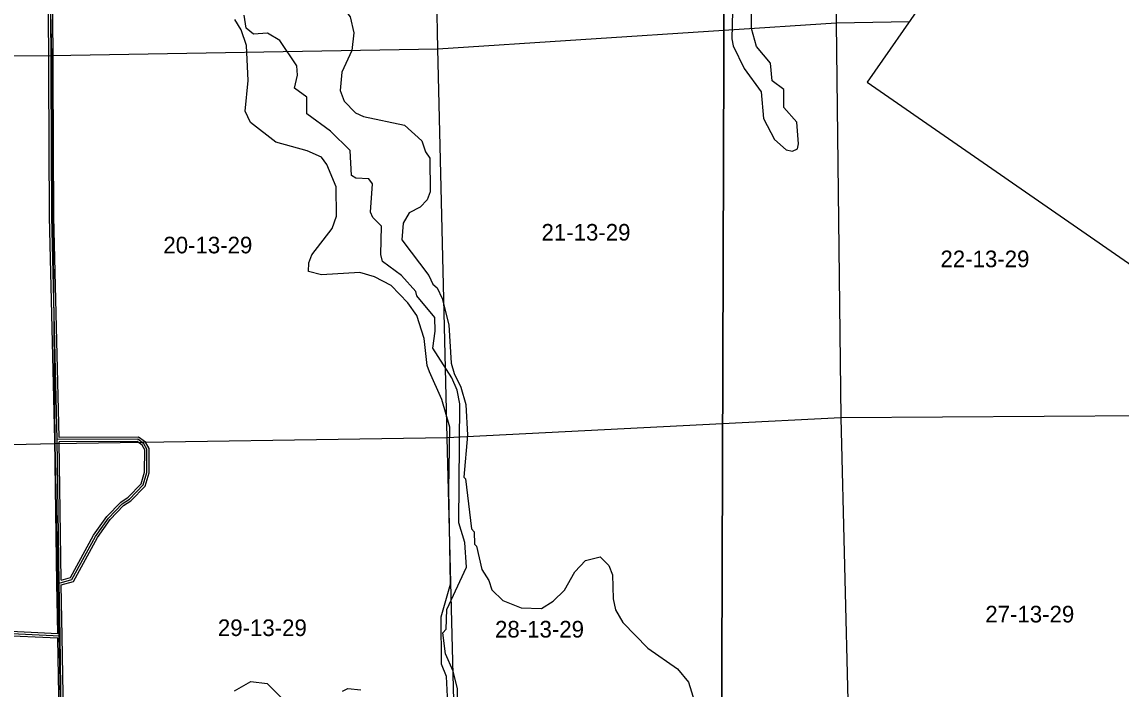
# Model space of a CAD drawing. Extents: x 457167 to 656239, y 1787309 to 1969297.
# Drawn here: x 527283 to 542162, y 1820251 to 1829281 of the extents above; entities that cross this region are included whole.
import ezdxf

# ---------------------------------------------------------------- set-up
doc = ezdxf.new("R2010")
doc.units = 0
for name, color, linetype in [('Level 1', 7, 'Continuous'), ('Level 2', 7, 'Continuous'), ('Level 31', 7, 'Continuous'), ('Level 32', 7, 'Continuous'), ('Level 5', 7, 'Continuous'), ('Level 63', 7, 'Continuous'), ('Level 7', 7, 'Continuous')]:
    doc.layers.add(name, color=color, linetype=linetype)

msp = doc.modelspace()

# ---------------------------------------------------------------- linework, layer by layer
at = {"layer": 'Level 1'}
for p, q in [((527583.599, 1832966.087), (527680.969, 1828828.083)), ((532911.781, 1828916.05), (532846.853, 1832946.438)), ((538255.02, 1832927.808), (538304.079, 1829270.014)), ((541824.454, 1832918.302), (538724.279, 1828467.611)), ((536784.784, 1829170.284), (538304.079, 1829270.014)), ((538304.079, 1829270.014), (539296.24, 1829288.735)), ((538304.079, 1829270.014), (538368.004, 1823921.188)), ((532911.781, 1828916.05), (536784.785, 1829170.284)), ((522334.479, 1828787.036), (527680.969, 1828828.083)), ((527680.969, 1828828.083), (532911.781, 1828916.05)), ((527680.969, 1828828.083), (527727.657, 1823571.615)), ((533038.434, 1823650.919), (532911.781, 1828916.05)), ((538724.279, 1828467.611), (549762.345, 1820816.906)), ((538368.004, 1823921.188), (536767.757, 1823840.038)), ((543721.192, 1823957.106), (538368.004, 1823921.188)), ((538368.004, 1823921.188), (538507.086, 1818457.62)), ((536767.758, 1823840.038), (533038.434, 1823650.919)), ((527727.657, 1823571.615), (522478.557, 1823447.841)), ((533038.434, 1823650.919), (527727.657, 1823571.615)), ((527727.657, 1823571.615), (527841.615, 1818218.689)), ((533176.398, 1818297.792), (533038.434, 1823650.919))]:
    msp.add_line(p, q, dxfattribs=at)
at = {"layer": 'Level 31'}
for p, q in [((528850.477, 1823631.136), (527758.3, 1823626.875)), ((527784.436, 1821684.263), (527758.3, 1823626.875)), ((527798.54, 1820967.496), (527784.436, 1821684.263)), ((527798.54, 1820967.496), (525047.989, 1821094.136)), ((527832.107, 1818774.681), (527798.54, 1820967.496))]:
    msp.add_line(p, q, dxfattribs=at)
for points in [[(527758.3, 1823626.875), (527686.171, 1826644.909), (527671.98, 1829554.385), (527648.253, 1829879.555), (527654.057, 1831471.522)], [(527784.436, 1821684.263), (527959.846, 1821733.841), (528278.545, 1822316.015), (528454.635, 1822565.591), (528638.806, 1822756.596), (528739.075, 1822822.798), (528923.244, 1823013.805), (528973.833, 1823180.54), (528974.912, 1823497.26), (528933.431, 1823572.309), (528850.477, 1823631.136)]]:
    msp.add_lwpolyline(points, dxfattribs=at)
at = {"layer": 'Level 32'}
for p, q in [((527754.439, 1821683.859), (527728.302, 1823626.471)), ((528859.982, 1823661.173), (527787.59, 1823656.989)), ((528840.973, 1823601.099), (527788.706, 1823596.992)), ((527813.909, 1821723.767), (527788.706, 1823596.991)), ((527767.916, 1820998.937), (527754.441, 1821683.672)), ((527828.535, 1820968.085), (527814.888, 1821661.693)), ((527768.976, 1820938.824), (525072.679, 1821062.966)), ((527767.916, 1820998.936), (525074.345, 1821122.953)), ((527801.412, 1818819.925), (527768.976, 1820938.824)), ((527862.093, 1818775.947), (527828.536, 1820967.954))]:
    msp.add_line(p, q, dxfattribs=at)
for points in [[(527728.302, 1823626.471), (527656.172, 1826644.477), (527641.985, 1829553.219), (527618.248, 1829878.516), (527624.056, 1831471.631)], [(527787.59, 1823656.989), (527716.17, 1826645.341), (527701.976, 1829555.551), (527678.257, 1829880.593), (527684.057, 1831471.412)], [(527813.909, 1821723.767), (527939.574, 1821759.287), (528253.048, 1822331.916), (528431.445, 1822584.761), (528619.511, 1822779.806), (528719.78, 1822846.007), (528896.634, 1823029.428), (528943.848, 1823185.041), (528944.885, 1823489.568), (528910.489, 1823551.801), (528840.973, 1823601.098)], [(527814.888, 1821661.693), (527980.116, 1821708.396), (528304.041, 1822300.113), (528477.825, 1822546.42), (528658.102, 1822733.386), (528758.371, 1822799.589), (528949.855, 1822998.181), (529003.819, 1823176.039), (529004.939, 1823504.951), (528956.374, 1823592.818), (528859.982, 1823661.174)]]:
    msp.add_lwpolyline(points, dxfattribs=at)
at = {"layer": 'Level 5'}
for points in [[(536911.964, 1829810.256), (536892.87, 1829051.714), (536909.242, 1828959.952), (537058.317, 1828651.05), (537290.724, 1828333.518), (537322.918, 1827974.963), (537472.053, 1827691.041), (537630.017, 1827548.83), (537713.319, 1827531.891), (537780.11, 1827565.012), (537797.009, 1827631.673), (537772.915, 1827923.507), (537598.511, 1828124.128), (537599.259, 1828365.882), (537441.265, 1828483.081), (537417.012, 1828724.935), (537225.997, 1828950.636), (537160.084, 1829192.579), (537154.335, 1830001.231)], [(533185.38, 1819276.651), (533180.16, 1820252.026), (533122.556, 1820493.979), (533014.933, 1820727.721), (532982.509, 1821011.255), (533024.32, 1821061.136), (533033.507, 1821327.87), (533302.136, 1821902.222), (533278.171, 1822235.776), (533195.658, 1822502.79), (533209.132, 1824111.664), (533176.37, 1824295.166), (533101.866, 1824462.118), (532844.719, 1824863.111), (532878.817, 1825096.395), (532871.075, 1825279.827), (532630.238, 1825572.379), (532613.757, 1825630.77), (532422.712, 1825848.131), (532164.906, 1826040.681), (532140.165, 1826132.451), (532149.741, 1826515.917), (532033.388, 1826632.987), (532000.306, 1826708.108), (532026.523, 1827091.514), (531976.702, 1827158.365), (531801.679, 1827167.263), (531743.418, 1827200.762), (531727.864, 1827542.617), (531461.917, 1827801.898), (531137.55, 1828036.357), (531138.277, 1828261.441), (530971.944, 1828387.001), (531014.182, 1828561.934), (531006.231, 1828687.016), (530773.894, 1829029.518), (530607.501, 1829130.077), (530415.727, 1829114.025), (530315.955, 1829197.715), (530291.503, 1829372.847)]]:
    msp.add_lwpolyline(points, dxfattribs=at)
at = {"layer": 'Level 63'}
for points in [[(496788.381, 1787626.774), (536651.604, 1787478.526), (536796.8, 1832931.691), (496982.082, 1833080.334), (496788.381, 1787626.774)], [(536651.603, 1787478.526), (576514.525, 1787372.776), (576611.219, 1832825.663), (536796.799, 1832931.691), (536651.603, 1787478.526)]]:
    msp.add_lwpolyline(points, dxfattribs=at)
at = {"layer": 'Level 7'}
for points in [[(530984.031, 1832953.392), (530635.525, 1832689.641), (530527.253, 1832714.97), (530551.835, 1832589.869), (530342.574, 1832315.422), (530191.605, 1832032.476), (530124.196, 1831807.591), (530056.428, 1831466.036), (530046.423, 1830940.877), (530128.678, 1830598.803), (530203.111, 1830415.171), (530518.879, 1830097.381), (530826.726, 1829904.661), (531376.336, 1829719.536), (531517.76, 1829627.376), (531725.286, 1829351.625), (531774.609, 1829134.721), (531748.821, 1828893.028), (531614.521, 1828601.692), (531588.724, 1828351.698), (531646.626, 1828209.786)], [(533046.15, 1820060.721), (533030.626, 1820419.216), (532964.463, 1820586.168), (532958.186, 1821228.098), (533084.635, 1821669.496), (533063.711, 1822953.375), (533074.733, 1823795.308), (532967.537, 1824170.772), (532802.021, 1824546.456), (532768.94, 1824629.916), (532728.436, 1824996.851), (532629.381, 1825305.615), (532504.897, 1825481.076), (532280.571, 1825715.206), (532055.846, 1825832.636), (531855.973, 1825891.614), (531339.025, 1825859.897), (531164.091, 1825902.166), (531164.451, 1826018.877), (531206.5, 1826127.09), (531482.741, 1826484.698), (531541.62, 1826651.221), (531534.556, 1827051.397), (531410.461, 1827351.901), (531335.759, 1827452.161), (531144.285, 1827536.15), (530719.497, 1827654.196), (530378.559, 1827922.066), (530304.026, 1828072.348), (530347.042, 1828489.035), (530323.537, 1828964.271), (530249.174, 1829172.904), (530166.261, 1829314.915)], [(531646.626, 1828209.786), (531796.15, 1828050.906), (531904.362, 1828000.556), (532462.532, 1827882.051), (532695.298, 1827672.931), (532744.821, 1827522.71), (532802.912, 1827439.149), (532809.777, 1826980.622), (532767.767, 1826872.38), (532675.747, 1826772.637), (532525.466, 1826698.105), (532441.646, 1826556.651), (532424.247, 1826331.638), (532789.508, 1825846.955), (532847.47, 1825730.044), (532905.691, 1825679.864), (532971.924, 1825537.922), (533062.479, 1825179.168), (533094.155, 1824662.221), (533135.416, 1824520.369), (533226.52, 1824336.678), (533292.463, 1824103.065), (533316.128, 1823686.159), (533264.313, 1823119.45), (533289.253, 1823094.38), (533370.461, 1822418.881), (533403.672, 1822377.101), (533411.484, 1822210.338), (533436.395, 1822185.228), (533510.409, 1821868.224), (533601.652, 1821717.873), (533642.904, 1821592.701), (533792.538, 1821450.491), (534042.293, 1821349.673), (534317.357, 1821340.456), (534476.079, 1821440), (534626.59, 1821589.564), (534769.119, 1821839.189), (534911.3, 1821988.823), (535111.533, 1822038.186), (535227.876, 1821921.116), (535277.508, 1821795.905), (535284.791, 1821470.76), (535317.653, 1821320.608), (535417.156, 1821153.556), (535757.836, 1820802.356), (536157.094, 1820525.986), (536306.558, 1820342.096), (536405.583, 1820025.022)], [(530162.323, 1820228.298), (530379.455, 1820352.653), (530604.439, 1820326.926), (530928.537, 1820000.764)], [(531621.176, 1820223.656), (531696.296, 1820256.737), (531871.29, 1820239.51)]]:
    msp.add_lwpolyline(points, dxfattribs=at)

# ---------------------------------------------------------------- texts
at = {"layer": 'Level 2'}
for s, p in [('21-13-29', (534316.462, 1826321.687)), ('20-13-29', (529197.064, 1826148.863)), ('22-13-29', (539717.576, 1825961.578)), ('27-13-29', (540324.752, 1821152.068)), ('29-13-29', (529935.091, 1820967.956)), ('28-13-29', (533687.354, 1820948.173))]:
    msp.add_text(s, height=225, dxfattribs=at).set_placement(p)

doc.saveas('drawing.dxf')
